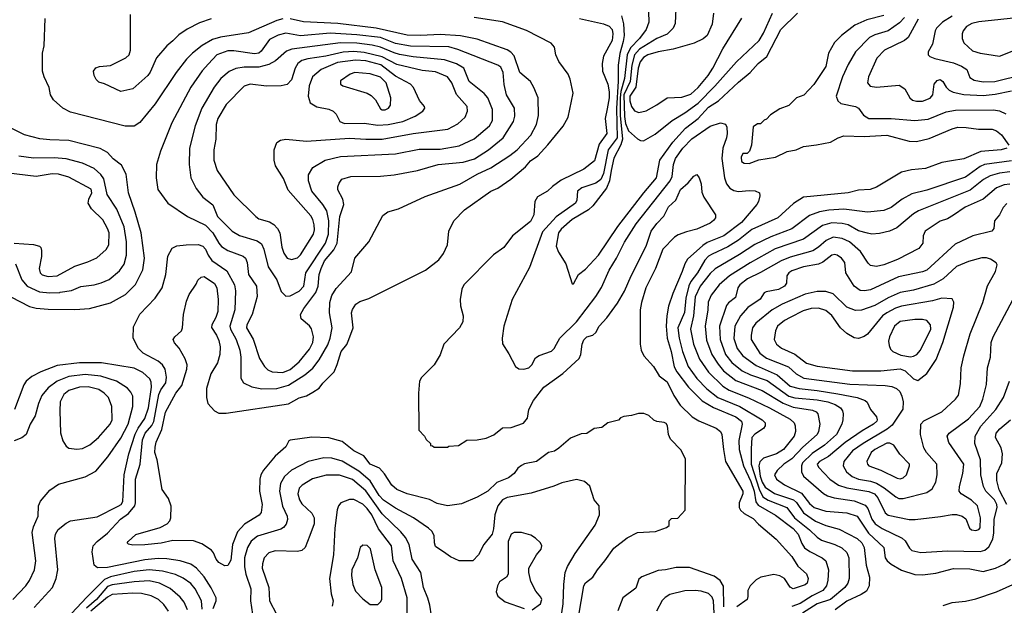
# Model space of a CAD drawing. Extents: x 997026 to 1115308, y 536381 to 619039.
# Tile 460 of 484: x 1086993 to 1093627, y 576405 to 580351. Entities that reach past the tile are written whole.
import ezdxf

# ---------------------------------------------------------------- set-up
doc = ezdxf.new("R2010")
doc.units = 0

msp = doc.modelspace()

# ---------------------------------------------------------------- linework, layer by layer
at = {"layer": '0CON20XD'}
for points in [[(1091414.1, 580425.9), (1091409.7, 580325), (1091396.8, 580295), (1091356.4, 580253.6), (1091285, 580224.8), (1091167.9, 580152.1), (1091135.1, 580115), (1091117.6, 580045), (1091106, 579935), (1091064.1, 579845), (1091067.7, 579697.7), (1091075, 579652.1), (1091095, 579603.2), (1091155, 579548.6), (1091175, 579537.5), (1091195, 579535.7), (1091275, 579579.5), (1091388.1, 579671.9), (1091475, 579724.2), (1091565, 579789.4), (1091677.2, 579902.8), (1091823.7, 580066.3), (1091975, 580211.1), (1092005, 580260.6), (1092065.3, 580395)], [(1088765, 580355.7), (1088725.2, 580344.8), (1088535, 580262.2), (1088345, 580233.8), (1088292.3, 580217.7), (1088222.7, 580177.3), (1088156.4, 580125), (1088117.3, 580085), (1088047.3, 579995), (1087905.6, 579785), (1087802.1, 579657.9), (1087765, 579633.3), (1087703.6, 579633.6), (1087335, 579728.1), (1087284.5, 579754.5), (1087220.3, 579810.3), (1087200, 579845), (1087190.8, 579895), (1087157, 579967), (1087147.1, 580005), (1087147.1, 580125), (1087158.6, 580175), (1087165, 580360)], [(1088295.6, 576384.4), (1088317.1, 576435), (1088316.2, 576455), (1088283.4, 576523.4), (1088235, 576596.4), (1088185.2, 576655.2), (1088145, 576681.2), (1088075.2, 576705.2), (1087985, 576717.8), (1087925, 576720.2), (1087835, 576712.1), (1087585, 576659.3), (1087516.7, 576656.7), (1087494.5, 576674.5), (1087480.5, 576765), (1087487.1, 576805), (1087514.7, 576835.3), (1087585, 576892.1), (1087672.8, 576985), (1087726.7, 577023.3), (1087768.2, 577075), (1087773.6, 577096.4), (1087774.2, 577255), (1087805.2, 577355), (1087820.6, 577519.4), (1087837.2, 577565), (1087882.4, 577617.6), (1087896.4, 577643.6), (1087929.6, 577825), (1087943.2, 577856.8), (1087976.9, 577905), (1087982.2, 577942.2), (1087973.7, 577995), (1087955, 578026.2), (1087925, 578049.6), (1087824.4, 578105), (1087792.5, 578135), (1087757.1, 578205), (1087759.7, 578280.3), (1087803.1, 578366.9), (1087905.6, 578475), (1087952.5, 578545), (1087978.5, 578635), (1087991.4, 578758.6), (1088019.5, 578810.5), (1088052.4, 578827.6), (1088115, 578833.8), (1088195, 578836.2), (1088226.7, 578825), (1088245, 578804.4), (1088262.4, 578765), (1088288.2, 578728.2), (1088387.8, 578657.8), (1088441.2, 578565), (1088447.2, 578525), (1088443.3, 578396.7), (1088409.7, 578285), (1088413.3, 578265), (1088451.1, 578195), (1088476.9, 578125), (1088484, 578076), (1088483.3, 577935), (1088501.4, 577905), (1088556.3, 577876.3), (1088625, 577863.3), (1088725, 577865.6), (1088805, 577887.3), (1088915, 577957.9), (1088967.3, 578002.7), (1089011.8, 578058.2), (1089069.3, 578160.7), (1089084.8, 578205), (1089097.8, 578275), (1089079.2, 578375), (1089082.1, 578445), (1089096.7, 578493.3), (1089125, 578538.6), (1089228.6, 578651.4), (1089250.8, 578745), (1089345.5, 578854.5), (1089438.8, 579031.2), (1089473.2, 579056.8), (1089545, 579075.8), (1089725, 579160), (1089957.8, 579242.2), (1090075, 579310.6), (1090167.1, 579352.9), (1090296.2, 579435), (1090345.4, 579475), (1090437.2, 579572.8), (1090474.6, 579645), (1090488.5, 579705), (1090485.6, 579825), (1090456.7, 579895), (1090434.3, 579935), (1090362.7, 579995), (1090325, 580107.5), (1090303.2, 580133.2), (1090277.2, 580147.2), (1090075, 580220), (1089962.8, 580242.8), (1089825, 580252), (1089696, 580244), (1089602.6, 580247.4), (1089395.2, 580294.8), (1089136.1, 580326.1), (1088905, 580337), (1088815, 580356.5)], [(1088283.2, 580356.8), (1088205, 580328.8), (1088121.9, 580288.1), (1088065, 580248), (1088025, 580208), (1087984.5, 580175.5), (1087915.5, 580094.5), (1087872.4, 579997.6), (1087855.5, 579974.5), (1087755, 579885.8), (1087675, 579866), (1087565, 579918.8), (1087525, 579930), (1087507.7, 579947.7), (1087493.8, 579975), (1087490, 580005), (1087505, 580026.7), (1087530, 580035), (1087605, 580041.2), (1087707, 580093), (1087731.2, 580115), (1087740, 580145), (1087740, 580385)], [(1090757.5, 576325), (1090794, 576536), (1090805, 576555.8), (1090855.6, 576594.4), (1090886, 576645), (1090934.4, 576705.6), (1090995, 576789.2), (1091085, 576860), (1091155, 576896), (1091277.7, 576902.3), (1091351.7, 576928.3), (1091368.3, 576941.7), (1091370, 576975), (1091385, 576990), (1091428.3, 576991.7), (1091477.5, 577045), (1091479.3, 577389.3), (1091450.5, 577450.5), (1091378.8, 577525), (1091363.3, 577555), (1091357.5, 577615), (1091349.3, 577629.3), (1091335, 577637.5), (1091285, 577642.5), (1091265, 577653.3), (1091232.5, 577685), (1091197.7, 577697.7), (1091162.3, 577697.7), (1091115, 577683.3), (1091063, 577677), (1091041.7, 577668.3), (1091027, 577653), (1090956.4, 577633.6), (1090915.9, 577604.1), (1090863, 577597), (1090815, 577562.5), (1090775, 577560), (1090705, 577531.2), (1090625, 577463.3), (1090595.9, 577444.1), (1090556.4, 577433.6), (1090475, 577373.3), (1090395, 577358.8), (1090373, 577347), (1090350.3, 577329.7), (1090325, 577293.8), (1090286, 577264), (1090206.9, 577233.1), (1090146.2, 577175), (1090075, 577132.9), (1089970.5, 577089.5), (1089874.4, 577074.4), (1089805, 577091.2), (1089755, 577118), (1089603.3, 577155), (1089535, 577185.7), (1089499.2, 577215), (1089451.7, 577291.7), (1089418.1, 577328.1), (1089355, 577356.7), (1089311.1, 577411.1), (1089245, 577446.9), (1089165, 577507.8), (1089075, 577533.1), (1088961.2, 577538.8), (1088815, 577517.5), (1088807, 577513), (1088785, 577473.3), (1088715, 577410), (1088634.5, 577315.5), (1088617.1, 577285), (1088610, 577255), (1088608.1, 577175), (1088625.8, 577084.2), (1088618.8, 577031.2), (1088606.8, 577013.2), (1088508, 576952), (1088460, 576900), (1088427.7, 576815), (1088415, 576708.8), (1088395, 576674), (1088375, 576672), (1088335, 576694), (1088317.5, 576715), (1088299.1, 576759.1), (1088285.6, 576775.6), (1088219.7, 576819.7), (1088165, 576839.2), (1088025, 576842.5), (1087945, 576824.4), (1087835, 576811.9), (1087755, 576810.8), (1087725, 576817.5), (1087717.5, 576825), (1087723.3, 576835), (1087775, 576881.2), (1087940.3, 576929.7), (1087986.7, 576955), (1088004, 576975), (1088010.8, 576995), (1088012.7, 577072.7), (1087995.7, 577125.7), (1087952.9, 577185), (1087920, 577385), (1087904.3, 577435), (1087905, 577470), (1087912.5, 577505), (1087950.4, 577589.6), (1087975, 577706.7), (1088045.7, 577835), (1088084.5, 577885.5), (1088120, 577995), (1088122, 578025), (1088108, 578065), (1088068.1, 578138.1), (1088035, 578173.3), (1088028, 578195), (1088038.8, 578215), (1088084, 578255), (1088090.8, 578275), (1088095.7, 578365), (1088117.8, 578455), (1088135, 578498.8), (1088181.2, 578568.8), (1088193.3, 578595), (1088215, 578616.7), (1088235, 578621.2), (1088305, 578572.9), (1088321.1, 578545), (1088330.4, 578465), (1088328.8, 578385), (1088315.5, 578345), (1088287.5, 578295), (1088285.8, 578275.8), (1088319.5, 578225), (1088335, 578188.8), (1088343.6, 578146.4), (1088341.8, 578095), (1088325, 578038.8), (1088280.8, 577965), (1088252.5, 577865), (1088252.5, 577805), (1088260, 577765), (1088304.4, 577714.4), (1088335, 577700), (1088385, 577700), (1088805, 577762.9), (1088875, 577802.9), (1088925, 577817.1), (1088968.7, 577841.3), (1089010.9, 577869.1), (1089035, 577901.2), (1089110.9, 577979.1), (1089132.4, 578027.6), (1089157.8, 578115), (1089196.6, 578163.4), (1089211.4, 578195), (1089240, 578275), (1089228.5, 578375), (1089235, 578398.8), (1089258, 578435), (1089285, 578452), (1089345, 578472), (1089727, 578663), (1089817.9, 578732.1), (1089848, 578775), (1089876, 578835), (1089884, 578925), (1089918, 578995), (1089990.7, 579069.3), (1090166.7, 579195), (1090213.7, 579216.3), (1090302.5, 579277.5), (1090399.8, 579360.2), (1090435, 579400.6), (1090485, 579432.5), (1090552, 579508), (1090655.6, 579634.4), (1090688, 579695), (1090721.2, 579855), (1090701.2, 579951.2), (1090688, 579985), (1090625, 580070), (1090605.8, 580115), (1090596, 580165), (1090573, 580193), (1090408.7, 580278.7), (1090245, 580336), (1090055, 580366.5)], [(1090765, 580358), (1090925.9, 580324.1), (1090965, 580308.1), (1090985, 580286), (1090990, 580255), (1090985, 580210), (1090927.5, 580105), (1090917.1, 580055), (1090919.2, 580005), (1090955, 579916.7), (1090964.6, 579864.6), (1090965.3, 579825), (1090950.3, 579750.3), (1090936.9, 579685), (1090950, 579585), (1090896.9, 579513.1), (1090865, 579400), (1090795, 579344.3), (1090641.2, 579268.8), (1090582.1, 579227.9), (1090548.8, 579195), (1090482.3, 579157.7), (1090463.3, 579125), (1090456.7, 579035), (1090435, 578990.8), (1090313.8, 578895), (1090256, 578815), (1090185, 578766.2), (1089986.2, 578565), (1089971.2, 578535), (1089960, 578465), (1089962.3, 578422.3), (1089980, 578355), (1089978, 578315), (1089956.7, 578275), (1089850, 578165), (1089825, 578092.5), (1089785.8, 578024.2), (1089700.5, 577939.5), (1089686.7, 577915), (1089680, 577835), (1089682.5, 577585), (1089720, 577545), (1089731.7, 577521.7), (1089760, 577495), (1089761.7, 577481.7), (1089775, 577480), (1089785, 577470), (1089875, 577470), (1089885, 577477.5), (1089949.3, 577480.7), (1090005, 577517.5), (1090075, 577520), (1090135, 577531.2), (1090187.5, 577552.5), (1090245, 577600), (1090305, 577603.8), (1090387.5, 577632.5), (1090413.9, 577666.1), (1090424, 577725), (1090454.3, 577785.7), (1090524, 577875), (1090653, 577967), (1090763.1, 578066.9), (1090774.2, 578095), (1090782.5, 578165), (1090793.6, 578193.6), (1090815, 578214), (1090853.9, 578226.1), (1090875, 578242.5), (1090896.7, 578285), (1090947.9, 578342.1), (1091019.7, 578440.3), (1091068.3, 578521.7), (1091112, 578625), (1091214.2, 578825), (1091246.9, 578925), (1091285, 578978), (1091331.9, 579028.1), (1091365, 579089.2), (1091414.3, 579135), (1091445, 579206.9), (1091497.2, 579252.8), (1091535, 579296.7), (1091555, 579307.5), (1091571.2, 579285), (1091584.3, 579245), (1091589.7, 579189.7), (1091602, 579155), (1091681.2, 579035), (1091681.2, 579015), (1091668.3, 578998.3), (1091645, 578979.4), (1091555, 578940), (1091485, 578922.5), (1091429.7, 578900.3), (1091405.5, 578884.5), (1091325.9, 578804.1), (1091275.8, 578675), (1091212, 578545), (1091182, 578445), (1091172.5, 578395), (1091172.5, 578165), (1091180, 578125), (1091198, 578085), (1091264.2, 578015), (1091301.1, 577951.1), (1091355, 577910), (1091399.6, 577819.6), (1091442.8, 577752.8), (1091524.5, 577674.5), (1091568.7, 577648.7), (1091685, 577598), (1091715, 577576.2), (1091724.3, 577555), (1091734.5, 577455.5)], [(1091047.8, 580377.8), (1091062, 580322), (1091064.8, 580245), (1091059.8, 580205), (1091036.2, 580123.8), (1091025.8, 580044.2), (1091026.1, 579936.1), (1091013.1, 579753.1), (1091018.2, 579555), (1090957.8, 579475), (1090926.1, 579315), (1090908.7, 579275), (1090875, 579248.4), (1090781.3, 579218.7), (1090751.8, 579195), (1090746.1, 579135), (1090736.7, 579115), (1090606.7, 579023.3), (1090515, 578921.8), (1090428, 578682), (1090312, 578465), (1090255.7, 578285), (1090243.9, 578203.9), (1090246.1, 578166.1), (1090289.7, 578099.7), (1090334, 578015), (1090355, 577997.5), (1090390, 577995), (1090423.3, 578005), (1090443.8, 578025), (1090468.3, 578071.7), (1090492.9, 578087.1), (1090575, 578117.8), (1090594.7, 578135.3), (1090609.6, 578165), (1090632.3, 578205), (1090744.2, 578315.8), (1090875, 578485.6), (1090912.9, 578547.1), (1090965, 578663.1), (1091014.1, 578745), (1091067.5, 578852.5), (1091146.3, 578975), (1091375.2, 579265), (1091389.6, 579295), (1091398.5, 579375), (1091411.9, 579415), (1091460.3, 579485), (1091520.8, 579549.2), (1091645, 579634.1), (1091715, 579656.5), (1091747.4, 579647.4), (1091757.6, 579627.6), (1091759.2, 579585), (1091754.6, 579555), (1091730, 579485), (1091724.7, 579415), (1091742.4, 579285), (1091755, 579245.8), (1091776.9, 579215), (1091805, 579199.6), (1091836.2, 579193.8), (1091908.9, 579201.1), (1091947.4, 579197.4), (1091976.7, 579185), (1091980, 579165), (1091971.4, 579125), (1091958.9, 579105), (1091856.5, 578985), (1091737.7, 578895), (1091625, 578848.7), (1091595, 578829.2), (1091493.2, 578736.8), (1091473.8, 578705), (1091456.8, 578655), (1091392.9, 578505), (1091365, 578420), (1091352.3, 578355), (1091349.7, 578285), (1091355.8, 578205), (1091382.1, 578115), (1091402.9, 578012.9), (1091420.8, 577979.2), (1091499.5, 577875), (1091592, 577782), (1091667.7, 577737.7), (1091817.7, 577675), (1091855.3, 577645), (1091860.5, 577625), (1091838.7, 577515), (1091841, 577455), (1091868.7, 577345), (1091919.8, 577240.2), (1091942.4, 577175), (1091953.1, 577103.1), (1091968.8, 577078.8), (1092085, 577012), (1092205, 576923.4), (1092238.4, 576885), (1092262, 576822), (1092281.3, 576791.3), (1092316.8, 576766.8), (1092400, 576725), (1092423.6, 576705), (1092443.5, 576645), (1092439, 576575), (1092428, 576535), (1092404.4, 576505.6), (1092331.4, 576468.6), (1092251.8, 576418.2), (1092195, 576397.9)], [(1091230, 580405), (1091232.1, 580335), (1091213.9, 580285), (1091169.2, 580225), (1091108.1, 580161.9), (1091086.3, 580115), (1091068.7, 579955), (1091043.8, 579866.2), (1091038.6, 579825), (1091039.7, 579705), (1091054.4, 579545.6), (1091042.5, 579507.5), (1090995, 579417.3), (1090977.9, 579335), (1090965.9, 579264.1), (1090947.6, 579215), (1090853.6, 579096.4), (1090825, 579070), (1090715, 579004.7), (1090641.1, 578938.9), (1090623.3, 578915), (1090606.5, 578825), (1090623.1, 578785), (1090671.9, 578705), (1090715, 578570), (1090725, 578570), (1090758.8, 578635), (1090805, 578670.8), (1090893.3, 578765), (1091023.4, 578956.6), (1091198.8, 579185), (1091283.3, 579285), (1091307.1, 579405), (1091393.6, 579526.4), (1091479.8, 579620.2), (1091564.8, 579685.2), (1091635, 579760.8), (1091700.4, 579805), (1091835, 579930.9), (1091915, 579996.2), (1091968.9, 580055), (1092027.5, 580102.5), (1092120.5, 580285), (1092234.3, 580395)], [(1091667.1, 580395), (1091658.3, 580321.7), (1091624, 580245), (1091598.7, 580221.3), (1091536.3, 580193.7), (1091395, 580151.6), (1091295, 580135.2), (1091224.4, 580115), (1091195, 580097.1), (1091173.1, 580066.9), (1091159.6, 580025), (1091143.4, 579896.6), (1091104, 579835), (1091103.5, 579805), (1091114.6, 579765), (1091136, 579736), (1091165.4, 579724.6), (1091213.1, 579736.9), (1091285, 579778.1), (1091355.4, 579824.6), (1091455, 579829.7), (1091515, 579849.3), (1091565.3, 579895), (1091630.9, 579975), (1091664, 580025), (1091730, 580155), (1091859.1, 580360.9)], [(1092815, 580378.2), (1092700, 580350), (1092620, 580315), (1092529.2, 580245), (1092482.2, 580197.8), (1092443.5, 580125), (1092424.5, 580035), (1092342.9, 579915), (1092276.6, 579843.4), (1092227.5, 579825), (1092175, 579773.3), (1092115, 579750), (1092050.7, 579709.3), (1092025, 579680), (1092010, 579675), (1091985, 579650), (1091965, 579650), (1091935, 579630), (1091923.6, 579506.4), (1091910, 579465), (1091895, 579450), (1091865, 579450), (1091853.3, 579425), (1091856.4, 579396.4), (1091874.2, 579384.2), (1091907.7, 579382.3), (1091973.9, 579406.1), (1092085, 579424), (1092165, 579462), (1092225, 579474.2), (1092275, 579496), (1092361.9, 579508.1), (1092455, 579525.6), (1092508, 579555), (1092545, 579567.5), (1092682.8, 579562.8), (1092835, 579572.1), (1092985, 579533.5), (1093035, 579530.5), (1093120.2, 579549.8), (1093275, 579616.4), (1093313.1, 579626.9), (1093370, 579625), (1093452.4, 579612.4), (1093545, 579612.9), (1093575, 579601.9), (1093608.6, 579575), (1093656.7, 579505)], [(1092955, 580364.7), (1092920.5, 580329.5), (1092845, 580275.7), (1092755, 580248.6), (1092719.5, 580230.5), (1092625, 580134.5), (1092575, 580050), (1092536.1, 579965), (1092494.5, 579835), (1092504.6, 579804.6), (1092525.5, 579785.5), (1092625, 579765.4), (1092645, 579754.4), (1092677.8, 579707.8), (1092715, 579684.1), (1092865.3, 579684.7), (1093025, 579672.8), (1093115, 579680.6), (1093235, 579729.4), (1093297.6, 579742.4), (1093555, 579744.2), (1093595, 579737.6), (1093636.9, 579716.9)], [(1093046.8, 580355), (1092979.8, 580230.2), (1092955, 580211.1), (1092820, 580145), (1092767.4, 580092.6), (1092711.4, 579965), (1092706.2, 579925), (1092723.2, 579903.2), (1092765, 579895.7), (1092918.9, 579908.9), (1092955.9, 579885.9), (1092990.9, 579825), (1093009.5, 579809.5), (1093035, 579802.1), (1093075, 579802.1), (1093126.9, 579823.1), (1093146.5, 579845), (1093153.9, 579916.1), (1093175, 579941.1), (1093195, 579947.9), (1093212.7, 579935), (1093235.3, 579895.2), (1093255.6, 579875), (1093282.9, 579862.9), (1093355, 579847.1), (1093485, 579839.8), (1093565, 579848.7), (1093675, 579872.1)], [(1093275, 580374.2), (1093210.9, 580335), (1093170.9, 580295), (1093160.8, 580275), (1093142.3, 580185), (1093113.5, 580135), (1093113.1, 580115), (1093125, 580103.6), (1093159.3, 580089.3), (1093285, 580060.6), (1093338.8, 580038.8), (1093374.5, 580014.5), (1093395, 579962), (1093425, 579944.5), (1093485, 579933.2), (1093562.5, 579935), (1093755, 579981.9)], [(1093751.9, 580368.1), (1093455, 580337.3), (1093409.2, 580325), (1093373.1, 580305), (1093349.4, 580275), (1093343.3, 580255), (1093343.6, 580223.6), (1093354.4, 580195), (1093411.9, 580141.9), (1093465, 580125.4), (1093509.5, 580119.5), (1093595, 580106.2), (1093825, 580196.2)], [(1088765, 577974.1), (1088815.9, 577994.1), (1088875, 578045.4), (1088945, 578131.5), (1088969.1, 578175), (1088973.2, 578215), (1088958.6, 578268.6), (1088945, 578287.5), (1088890, 578335), (1088885.6, 578365), (1088906.5, 578405), (1088987.3, 578512.7), (1089004.8, 578555), (1089009.6, 578635), (1089023.7, 578675), (1089047, 578725), (1089110.2, 578799.8), (1089132, 578845), (1089151, 579025), (1089177.3, 579105), (1089170.9, 579140.9), (1089136.9, 579205), (1089135.8, 579225), (1089145, 579250), (1089164.5, 579275.5), (1089225, 579294.5), (1089425, 579296.2), (1089515.4, 579304.6), (1089673.3, 579335), (1089813.3, 579375), (1089980.1, 579389.9), (1090056.2, 579413.8), (1090151.5, 579475), (1090251.5, 579555), (1090321.1, 579665), (1090329.3, 579700.7), (1090326.7, 579755), (1090272.7, 579845), (1090257.1, 579915), (1090251.5, 579995), (1090235, 580031.9), (1090215, 580045.3), (1089945, 580150.7), (1089885, 580167), (1089625, 580173.1), (1089525, 580190.3), (1089425, 580229.9), (1089265, 580249.7), (1089085, 580259.7), (1088885, 580242.4), (1088785, 580260.3), (1088735, 580245.7), (1088675, 580216.5), (1088621, 580139), (1088605, 580124.7), (1088575, 580121.2), (1088435, 580141.9), (1088395, 580140.6), (1088320.6, 580115), (1088265, 580054.5), (1088222.6, 580007.4), (1088145, 579897.1), (1088017.5, 579655), (1087941.9, 579465), (1087913.7, 579376.3), (1087911.5, 579285), (1087924.1, 579205.9), (1087990, 579115), (1088124.6, 579024.6), (1088245, 578966), (1088294.7, 578915), (1088334.4, 578844.4), (1088353, 578823), (1088395, 578796.7), (1088498.1, 578758.1), (1088513.9, 578743.9), (1088525.4, 578715.4), (1088534.6, 578635), (1088588.9, 578555), (1088593.6, 578486.4), (1088559.6, 578365), (1088523.9, 578295), (1088522, 578275), (1088565, 578198.6), (1088608.9, 578068.9), (1088643.1, 578015), (1088665, 577992.2), (1088695, 577977.3), (1088765, 577974.1)], [(1088785, 578488.9), (1088815, 578490.3), (1088875, 578521.2), (1088907.1, 578555), (1088920, 578645), (1089053.9, 578845), (1089073, 578905), (1089074.8, 578995), (1089061.9, 579061.9), (1089035.6, 579105.6), (1088961.1, 579195), (1088938.7, 579265), (1088939.2, 579305), (1088968.9, 579355), (1089052, 579405), (1089155, 579428.2), (1089525, 579448), (1089685, 579479.1), (1089825, 579479.2), (1089955, 579501.8), (1090055, 579547.5), (1090157.9, 579635), (1090178.5, 579671.5), (1090178.8, 579745), (1090147.1, 579825), (1090122.9, 579852.9), (1090021.1, 579935), (1089985.5, 580025), (1089935, 580054.2), (1089855, 580080.5), (1089645, 580099.8), (1089553, 580117), (1089515, 580126.6), (1089425, 580165.5), (1089368.6, 580178.6), (1089265, 580192.6), (1089155, 580195.2), (1088827.2, 580152.8), (1088791.6, 580138.4), (1088715.7, 580074.3), (1088671, 580049), (1088605, 580031), (1088505, 580030), (1088448.8, 580021.2), (1088405, 580002.3), (1088348.8, 579955), (1088303.4, 579896.6), (1088219.3, 579755), (1088175.3, 579634.7), (1088137.7, 579485), (1088135.4, 579375), (1088146.7, 579285), (1088182.4, 579212.4), (1088226.7, 579155), (1088295, 579102.9), (1088326.2, 579025), (1088425.5, 578925), (1088475, 578896.9), (1088591.9, 578861.9), (1088621.7, 578841.7), (1088638.9, 578805), (1088666.8, 578685), (1088725, 578598.2), (1088755, 578518.5), (1088785, 578488.9)], [(1088825, 578734.4), (1088865, 578746.9), (1088885, 578765.7), (1088971.5, 578905), (1088979.3, 578935), (1088977.7, 578967.7), (1088968.9, 579005), (1088955, 579030), (1088801.4, 579201.4), (1088770.3, 579280.3), (1088717, 579367), (1088707.1, 579405), (1088707.1, 579475), (1088725, 579523.3), (1088751.2, 579538.8), (1088785, 579545.8), (1088925, 579531.5), (1089215, 579552.9), (1089325, 579545.2), (1089435, 579547), (1089644.8, 579585.2), (1089877.3, 579612.7), (1089945, 579650), (1089994.4, 579695), (1090010, 579735), (1090008.2, 579765), (1089935.8, 579845.8), (1089905, 579926.5), (1089874.5, 579965), (1089795, 579998.9), (1089705, 580008.4), (1089535, 580049.5), (1089435, 580099.6), (1089315, 580130.7), (1089245, 580137.4), (1089173.1, 580133.1), (1089055, 580104.8), (1088933.3, 580086.7), (1088895, 580076.8), (1088866.9, 580055), (1088849.3, 580025), (1088825.3, 579944.7), (1088795, 579913.6), (1088755, 579904.6), (1088655, 579903.8), (1088545, 579915.5), (1088505, 579902.5), (1088385, 579780), (1088327.3, 579685), (1088316.4, 579645), (1088313.5, 579545), (1088301.5, 579475), (1088301.1, 579405), (1088324.4, 579335), (1088435, 579170), (1088585, 579023.8), (1088605, 579008.8), (1088675, 578988.6), (1088705, 578970), (1088730, 578945), (1088745.6, 578915), (1088758.8, 578818.8), (1088772.3, 578777.7), (1088795, 578744.3), (1088825, 578734.4)], [(1089405, 579641.1), (1089475, 579643.9), (1089574.2, 579665), (1089658.2, 579701.8), (1089708.6, 579735), (1089722.5, 579755), (1089720.8, 579765), (1089685.8, 579805.8), (1089646.2, 579895), (1089625, 579916.9), (1089525, 579971.1), (1089426.3, 580046.3), (1089325, 580072.9), (1089255, 580078.9), (1089135, 580062.5), (1089023.8, 580016.2), (1088966.2, 579965), (1088943.7, 579905), (1088937.1, 579835), (1088951.1, 579791.1), (1088994.7, 579764.7), (1089075, 579748.2), (1089105.3, 579735.3), (1089124.7, 579714.7), (1089150.5, 579665), (1089181.1, 579651.1), (1089315, 579654.5), (1089405, 579641.1)], [(1089455, 579742.7), (1089476.9, 579755), (1089491.9, 579775), (1089492.9, 579825), (1089461.2, 579925), (1089425, 579962.8), (1089355, 579985.9), (1089250, 579995), (1089220, 579985), (1089155, 579940), (1089155, 579917.5), (1089170, 579905), (1089335, 579855.5), (1089360.9, 579840.9), (1089390.3, 579810.3), (1089425, 579750.9), (1089435, 579743.2), (1089455, 579742.7)], [(1086932.7, 578482.7), (1087058, 578418), (1087105, 578407.1), (1087185, 578399.6), (1087365, 578399.1), (1087462.5, 578405), (1087605, 578442.9), (1087705, 578498.5), (1087773.6, 578566.4), (1087823.2, 578665), (1087833.3, 578745), (1087810.6, 578915), (1087771.5, 579055), (1087725.4, 579185), (1087711.2, 579311.2), (1087679.8, 579369.8), (1087623, 579413), (1087585, 579455.7), (1087535, 579482.5), (1087325, 579537.5), (1087195, 579540.8), (1087128.8, 579548.8), (1087024.6, 579574.6), (1086855, 579658.6)], [(1087195, 578509.4), (1087263.8, 578513.8), (1087265, 578513.9), (1087342.7, 578527.3), (1087405, 578553.2), (1087495, 578563.9), (1087542.9, 578577.1), (1087595, 578599.5), (1087665, 578657.8), (1087696.6, 578703.4), (1087713.1, 578765), (1087713.5, 578855), (1087695.8, 578955), (1087647.1, 579075), (1087582.9, 579172.9), (1087559.1, 579279.1), (1087538.8, 579308.8), (1087495, 579347.3), (1087415, 579383.4), (1087305, 579413.5), (1087225, 579419.8), (1087086.8, 579416.8), (1086987.8, 579432.2)], [(1093643.3, 579485), (1093605, 579474.7), (1093467.8, 579462.3), (1093355, 579413.5), (1093270.4, 579399.6), (1093205, 579389.5), (1093095, 579347.5), (1093001.1, 579338.9), (1092935, 579323.1), (1092766.4, 579223.6), (1092723, 579207), (1092645, 579201.5), (1092575.9, 579184.1), (1092274.6, 579155.4), (1092207.4, 579112.6), (1092101.9, 579015), (1091925, 578937.5), (1091835, 578866.2), (1091765, 578820.7), (1091658.5, 578771.5), (1091633.4, 578756.6), (1091609.3, 578730.7), (1091560.9, 578645), (1091515, 578585.9), (1091501.3, 578558.7), (1091482.3, 578475), (1091472.9, 578377.1), (1091428.1, 578275), (1091435.6, 578205), (1091459.6, 578115), (1091497.8, 578015), (1091555, 577934.1), (1091622.9, 577862.9), (1091696.9, 577805), (1091845, 577743.9), (1091996.5, 577655), (1092016.4, 577635), (1092015.5, 577615), (1092003.9, 577596.1), (1091945, 577558.1), (1091926.7, 577535), (1091920.4, 577460.4), (1091921.1, 577355), (1091975, 577186.7), (1092000.9, 577135), (1092035, 577112.5), (1092162.1, 577065), (1092213.3, 576995), (1092313.8, 576913.8), (1092365, 576863.1), (1092395, 576844.6), (1092485, 576814.7), (1092531.5, 576791.5), (1092565, 576760), (1092580, 576725), (1092580.9, 576585), (1092572.3, 576555), (1092551.5, 576525), (1092455, 576444.3), (1092365.7, 576414.3), (1092268, 576352)], [(1093675, 579399.1), (1093494.5, 579375.5), (1093465, 579362.4), (1093365, 579289.7), (1093105, 579202.2), (1093005, 579177.6), (1092939, 579141), (1092863.9, 579086.1), (1092815.3, 579064.8), (1092705, 579054.7), (1092545, 579073.3), (1092445, 579067.6), (1092382.7, 579057.3), (1092315, 579031.2), (1092195, 578941.2), (1092055, 578887.1), (1091945, 578836.8), (1091842.1, 578767.9), (1091678.8, 578671.2), (1091645, 578641.3), (1091576.8, 578555), (1091545, 578482.9), (1091533.1, 578355), (1091512.9, 578265), (1091533.8, 578165), (1091574.2, 578064.2), (1091632.9, 577975), (1091731.6, 577881.6), (1091774, 577854), (1091903, 577803), (1092044.5, 577735), (1092185, 577658.4), (1092210.4, 577635), (1092217.3, 577615), (1092219.3, 577575), (1092211.3, 577545), (1092138.2, 577455), (1092091.5, 577425), (1092005, 577396.6), (1091978.8, 577371.2), (1091973.4, 577345), (1091982.4, 577275), (1091995, 577234.2), (1092015, 577201.6), (1092077.6, 577157.6), (1092206.3, 577116.3), (1092227, 577097), (1092275, 577028.4), (1092355, 576972.3), (1092425, 576943), (1092515, 576917.2), (1092636.7, 576855), (1092666.2, 576825), (1092682, 576795), (1092696.1, 576676.1), (1092719.2, 576595), (1092716.9, 576535), (1092699, 576501), (1092663, 576477), (1092565, 576433.7), (1092486.6, 576373.4)], [(1087185, 578619.6), (1087245, 578624.6), (1087365, 578689.6), (1087451.2, 578718.8), (1087512.6, 578747.4), (1087575, 578802.9), (1087593.5, 578835), (1087596.1, 578913.9), (1087584.6, 578945), (1087553.2, 579003.2), (1087476.4, 579076.4), (1087454.5, 579115), (1087457.8, 579142.2), (1087479.1, 579185), (1087475, 579210), (1087325, 579289.6), (1087255, 579310.3), (1087212.4, 579312.4), (1087105, 579293.8), (1086785, 579333.5)], [(1093665, 579326.6), (1093595, 579317.3), (1093532.1, 579297.9), (1093487.9, 579275), (1093396.8, 579203.2), (1093047.9, 579062.1), (1093015, 579043.8), (1092902.4, 578947.6), (1092853.6, 578926.4), (1092785, 578911.1), (1092735, 578906.8), (1092705, 578911.8), (1092645, 578928.9), (1092575, 578967.6), (1092535, 578978.3), (1092465, 578982.7), (1092401.9, 578965), (1092275, 578872.9), (1092083.9, 578806.1), (1091915, 578711.7), (1091776.1, 578623.9), (1091705, 578564.6), (1091651.2, 578495), (1091632.6, 578447.4), (1091630, 578395), (1091610.5, 578285), (1091620.8, 578190.8), (1091656.7, 578095), (1091698.7, 578028.7), (1091735.7, 577985.7), (1091819.2, 577919.2), (1091995, 577851.9), (1092136.5, 577766.5), (1092205, 577740.2), (1092335, 577719.7), (1092358.8, 577708.8), (1092370.8, 577695), (1092384.4, 577625), (1092376.2, 577575), (1092367.1, 577555), (1092269.4, 577470.6), (1092195, 577392.7), (1092142.5, 577355), (1092097.7, 577312.3), (1092078.9, 577285), (1092092.2, 577255), (1092146.7, 577216.7), (1092261.3, 577161.3), (1092315, 577090.8), (1092346.4, 577065), (1092425, 577038.8), (1092565, 577028.3), (1092636.2, 577006.1), (1092711.1, 576891.1), (1092815.5, 576795), (1092823.5, 576725), (1092836.7, 576705), (1092865, 576681.8), (1092935, 576641.2), (1093025, 576613.5), (1093075, 576610.5), (1093165, 576621.5), (1093285, 576651.8), (1093395, 576649.7), (1093485, 576633.8), (1093568, 576655), (1093625, 576682.5), (1093669.4, 576715)], [(1093665, 579243.8), (1093625, 579238.6), (1093575, 579218.6), (1093485, 579141.6), (1093363, 579087), (1093285.7, 579034.3), (1093245, 579009.1), (1093195, 578993.1), (1093094.4, 578925), (1093081.1, 578895), (1093078.9, 578845), (1093050.7, 578809.3), (1092908, 578735), (1092815, 578698.2), (1092765, 578687.2), (1092725.7, 578695.7), (1092709.8, 578709.8), (1092659, 578789), (1092583.2, 578853.2), (1092535, 578876.2), (1092475, 578885.2), (1092425.8, 578864.2), (1092375, 578817.6), (1092336.5, 578793.5), (1092185, 578750.4), (1092123.5, 578726.5), (1091985, 578647.3), (1091896, 578604), (1091844, 578565), (1091831.3, 578545), (1091815, 578479.2), (1091767.6, 578442.4), (1091755.3, 578424.7), (1091708.3, 578285), (1091711.9, 578195), (1091749.3, 578095), (1091790.6, 578040.6), (1091861.8, 577985), (1091917.1, 577957.1), (1092030.2, 577920.2), (1092174.9, 577814.9), (1092215, 577802.7), (1092365, 577789.7), (1092438.6, 577775), (1092488.2, 577758.1), (1092522.5, 577735), (1092536.7, 577715), (1092540.4, 577695), (1092540, 577655), (1092532.2, 577625), (1092495.9, 577555), (1092415.1, 577484.9), (1092332.3, 577427.7), (1092266.2, 577365), (1092259.5, 577345), (1092261.2, 577305), (1092273.1, 577275), (1092409, 577159), (1092435, 577143.1), (1092479.7, 577129.7), (1092615, 577107.8), (1092688.8, 577078.8), (1092707.6, 577057.6), (1092734.3, 576985), (1092757.6, 576955), (1092805, 576922.7), (1092938.3, 576858.3), (1092959.2, 576839.2), (1092988.9, 576788.9), (1093005, 576774), (1093065, 576760.9), (1093245, 576771.2), (1093465, 576767.2), (1093495, 576777.3), (1093522.1, 576797.9), (1093549.4, 576850.6), (1093557, 576893), (1093558.8, 576985), (1093578, 577065), (1093577.3, 577085), (1093560.2, 577115), (1093503.3, 577175), (1093486.2, 577206.2), (1093469.4, 577285), (1093465.9, 577385), (1093429.4, 577495), (1093431.6, 577545), (1093468.3, 577611.7), (1093569.1, 577725), (1093621.3, 577805), (1093661.5, 577915)], [(1093645, 579112.9), (1093620, 579085), (1093595, 579036.2), (1093561.2, 578995), (1093556.2, 578945), (1093543.3, 578925), (1093415, 578893.5), (1093295, 578838.7), (1093105, 578662.7), (1093075, 578651.5), (1092915, 578619.4), (1092725, 578530), (1092685, 578522.9), (1092655, 578526.5), (1092615, 578555.6), (1092558.9, 578645), (1092551.4, 578715), (1092529.2, 578745), (1092500, 578765), (1092485, 578768.8), (1092465, 578763.6), (1092405, 578716.1), (1092375.7, 578704.3), (1092275, 578684.8), (1092195, 578658.4), (1092174.5, 578645), (1092161.5, 578625), (1092159.5, 578575), (1092145.5, 578555), (1092105, 578533.5), (1092022.5, 578517.5), (1092010, 578510), (1091981.9, 578468.1), (1091899.4, 578410.6), (1091848.8, 578355), (1091810.8, 578285), (1091803.5, 578203.5), (1091826.9, 578135), (1091866.2, 578086.2), (1091955, 578021.1), (1092097.7, 577957.7), (1092185, 577882.1), (1092245, 577864.8), (1092365, 577853.4), (1092505, 577829.8), (1092635.2, 577805.2), (1092689.2, 577785), (1092703.1, 577773.1), (1092725.7, 577725), (1092765.5, 577675.5), (1092771.1, 577655), (1092767.5, 577645), (1092745, 577626.1), (1092668.7, 577581.3), (1092555, 577502.5), (1092442.4, 577407.6), (1092382.1, 577375), (1092366.8, 577355), (1092374.6, 577335), (1092451.2, 577255), (1092510, 577215), (1092565.8, 577195.8), (1092715, 577171.7), (1092751.8, 577155), (1092775, 577128.5), (1092825, 577028.5), (1092845, 577011.5), (1092985, 576982.7), (1093026.7, 576983.3), (1093197.4, 577002.6), (1093275, 577017.5), (1093305, 577016.7), (1093343.3, 577005), (1093368.3, 576988.3), (1093392.5, 576925), (1093405, 576914), (1093435, 576910), (1093455, 576916.2), (1093465, 576927.5), (1093466.9, 576995), (1093447.1, 577075), (1093405, 577112.7), (1093335.8, 577155), (1093323.6, 577173.6), (1093324.4, 577204.4), (1093346.6, 577293.4), (1093354.5, 577355), (1093252.2, 577502.2), (1093241.4, 577545), (1093255.8, 577565), (1093385, 577660.4), (1093462.3, 577745), (1093483.2, 577795), (1093506.6, 577893.4), (1093514, 578006), (1093533.3, 578076.7), (1093538.8, 578175), (1093552.1, 578215), (1093685, 578464)], [(1086955, 578844.7), (1087086.8, 578836.8), (1087125.8, 578825.8), (1087136.2, 578815), (1087140, 578795), (1087139.2, 578755), (1087124.5, 578675), (1087130.6, 578645), (1087145, 578632.5), (1087185, 578619.6)], [(1086965.4, 578705), (1087008, 578598), (1087042.7, 578555), (1087126.6, 578516.6), (1087195, 578509.4)], [(1092945, 577123.6), (1093105.9, 577164.1), (1093141.1, 577188.9), (1093165, 577233.8), (1093175.4, 577285), (1093172.9, 577355), (1093102.3, 577435), (1093084.6, 577465), (1093061.3, 577555), (1093064.4, 577625), (1093085, 577647.5), (1093205, 577709.1), (1093298.1, 577795), (1093318.1, 577821.9), (1093332.8, 577897.2), (1093337.1, 578005), (1093354.6, 578085), (1093397.7, 578235), (1093481.8, 578445), (1093512.8, 578557.2), (1093568, 578655), (1093579.3, 578699.3), (1093571.7, 578711.7), (1093535, 578737.1), (1093506.3, 578746.3), (1093475, 578747.3), (1093385, 578721.2), (1093305, 578686.9), (1093215, 578604.7), (1093152.2, 578567.8), (1093015, 578528.8), (1092925, 578513.6), (1092845, 578477.3), (1092755, 578424.8), (1092665, 578394.7), (1092625, 578392.4), (1092565, 578412.8), (1092475, 578503.8), (1092425, 578519.7), (1092365, 578519.2), (1092285, 578502.4), (1092130.5, 578435), (1092061.8, 578395), (1091952.5, 578305), (1091930, 578275), (1091920.4, 578225), (1091922.5, 578195), (1091980.9, 578105), (1092025, 578071.1), (1092172.3, 578012.3), (1092224, 577964), (1092275.9, 577935.9), (1092585.9, 577895.9), (1092825, 577885.6), (1092868.5, 577878.5), (1092901.5, 577865), (1092922.9, 577845), (1092937.3, 577815), (1092944.8, 577775), (1092942.9, 577727.1), (1092870.9, 577619.1), (1092838.1, 577591.9), (1092675, 577494.8), (1092605, 577445.8), (1092546.7, 577375), (1092542, 577345), (1092564.6, 577305), (1092602.2, 577272.2), (1092645, 577255.6), (1092725, 577241.6), (1092765, 577227.7), (1092816.8, 577196.8), (1092895.6, 577135), (1092916.2, 577125), (1092945, 577123.6)], [(1093045, 577920), (1093105, 577966), (1093168.5, 578061.5), (1093212.1, 578175), (1093284.2, 578415), (1093287.3, 578447.3), (1093275, 578470), (1093205, 578474.5), (1093144.2, 578455.8), (1092935, 578420), (1092895, 578406.6), (1092835, 578376.2), (1092806.9, 578355), (1092705, 578231.4), (1092683.6, 578216.4), (1092645, 578203.1), (1092615, 578208.1), (1092565, 578237.1), (1092524.4, 578275), (1092465, 578356.7), (1092425, 578390.4), (1092375, 578408.2), (1092325, 578404.7), (1092271.7, 578388.3), (1092183.1, 578345), (1092145, 578323.1), (1092099.5, 578285), (1092084.5, 578255), (1092077.3, 578195), (1092092.2, 578165), (1092125, 578138.5), (1092215, 578098.2), (1092295, 578036.2), (1092365.3, 578015.3), (1092605, 577985.9), (1092795, 577985.8), (1092925, 577999.4), (1092959.4, 577985), (1093015, 577930), (1093045, 577920)], [(1092995, 578079.8), (1093015, 578083.1), (1093037.7, 578095), (1093062.6, 578125), (1093131, 578265), (1093130.8, 578295), (1093105, 578323.3), (1093075, 578330.6), (1093025, 578330.8), (1092925, 578318.2), (1092886.5, 578285), (1092852.4, 578215), (1092846.7, 578185), (1092850.4, 578155), (1092861.1, 578131.1), (1092876.7, 578115), (1092930.7, 578090.7), (1092995, 578079.8)], [(1087089.9, 576390.1), (1087214.4, 576525), (1087237.8, 576585), (1087249.5, 576645), (1087229.5, 576855), (1087234.4, 576885), (1087251.9, 576915), (1087305, 576958.9), (1087335, 576973.5), (1087515, 577002.1), (1087657.1, 577072.9), (1087676.2, 577085), (1087686.8, 577105), (1087696.1, 577285), (1087727.6, 577425), (1087771.8, 577558.2), (1087791.5, 577598.5), (1087835, 577662.7), (1087860.5, 577735), (1087880.4, 577875), (1087878.8, 577908.8), (1087869.9, 577929.9), (1087822.6, 577972.6), (1087765, 578002.2), (1087545, 578039.7), (1087395, 578038.8), (1087245, 578020.6), (1087135, 577978.2), (1087074, 577946), (1087035.8, 577915), (1087019.7, 577890.3), (1086956.9, 577725)], [(1086947.1, 576445), (1087035, 576536.5), (1087058.7, 576571.3), (1087093.2, 576645), (1087101.6, 576705), (1087076.1, 576895), (1087085.9, 576934.1), (1087117.3, 577005), (1087120, 577075), (1087132.4, 577107.6), (1087195, 577180), (1087255, 577221.9), (1087435, 577269.5), (1087505, 577309.5), (1087585.7, 577404.3), (1087675, 577532.1), (1087724, 577625), (1087754.6, 577745), (1087754.6, 577814.6), (1087741.7, 577841.7), (1087718.3, 577868.3), (1087645.6, 577915.6), (1087538.8, 577948.8), (1087435, 577959.8), (1087323.2, 577946.8), (1087245, 577916.2), (1087185, 577871.3), (1087141.3, 577818.7), (1087118.8, 577765), (1087097.5, 577682.5), (1087063.1, 577625), (1087035.7, 577555), (1087007.5, 577532.5), (1086955, 577513.1)], [(1087377.3, 577457.3), (1087415, 577461.9), (1087465, 577485.7), (1087524.4, 577535), (1087602.7, 577625), (1087615.4, 577655), (1087612.8, 577745), (1087591.8, 577805), (1087562.5, 577835), (1087525, 577858.8), (1087455, 577876.4), (1087395, 577875.8), (1087325, 577852.5), (1087290, 577825), (1087266.4, 577775), (1087262.5, 577715), (1087267.3, 577567.3), (1087283.2, 577513.2), (1087305, 577476.7), (1087324.2, 577464.2), (1087377.3, 577457.3)], [(1093643.2, 577085), (1093593.2, 577183.2), (1093576.6, 577245), (1093577, 577293), (1093609.7, 577365), (1093614.6, 577425), (1093605.8, 577465.8), (1093568.2, 577535), (1093572.2, 577565), (1093596.9, 577595), (1093668.9, 577655)], [(1091734.5, 577455.5), (1091748.6, 577375), (1091865.6, 577175), (1091865.5, 577155), (1091840, 577095), (1091841.1, 577065), (1091850.6, 577045), (1091873.3, 577023.3), (1091935, 576990.6), (1091971.2, 576951.2), (1092089.7, 576849.7), (1092195, 576734.2), (1092235, 576668), (1092295, 576616), (1092305.7, 576585), (1092298.6, 576555), (1092285, 576541.9), (1092205, 576515.8), (1092185, 576526.2), (1092145.6, 576585.6), (1092114.4, 576604.4), (1092075, 576611.4), (1091985.6, 576594.4), (1091954.4, 576575.6), (1091914, 576535), (1091900, 576505), (1091900, 576465), (1091893.8, 576445), (1091825.5, 576394.5)], [(1092925, 577257.5), (1092945, 577263.5), (1092968.6, 577285), (1092989.2, 577345), (1092987.5, 577355), (1092923, 577423), (1092883.1, 577483.1), (1092856.7, 577496.7), (1092835, 577496.9), (1092755, 577455.8), (1092730.8, 577435), (1092701.8, 577375), (1092704.4, 577355), (1092715, 577345.5), (1092794.7, 577314.7), (1092905, 577261.5), (1092925, 577257.5)], [(1090644.8, 576355.2), (1090654.8, 576415), (1090658.4, 576545), (1090668.5, 576625), (1090683.6, 576666.4), (1090735, 576752.9), (1090870, 576945), (1090900, 577015), (1090896.2, 577075), (1090864, 577115), (1090835, 577206.7), (1090799.1, 577239.1), (1090745, 577252.9), (1090645, 577229.5), (1090592.4, 577207.6), (1090438.7, 577161.3), (1090277.7, 577132.3), (1090245, 577114.7), (1090215.2, 577075), (1090194, 577015), (1090185, 576920), (1090175.5, 576884.5), (1090121.2, 576815), (1090085, 576744.2), (1090045, 576704), (1089955, 576704), (1089895, 576732), (1089865, 576754), (1089795, 576801.2), (1089787.5, 576825), (1089785.5, 576875.5), (1089769.4, 576905), (1089748.1, 576925), (1089645.6, 576995), (1089525, 577060.3), (1089445, 577113.8), (1089415, 577145.3), (1089353.2, 577243.2), (1089278.9, 577308.9), (1089165, 577375.8), (1089095, 577395.7), (1089041.8, 577398.2), (1088936.1, 577373.9), (1088823.5, 577315), (1088776.4, 577273.6), (1088749.7, 577225), (1088742.5, 577175), (1088763.8, 577073.8), (1088794.7, 577004.7), (1088796.6, 576983.4), (1088787.6, 576952.4), (1088770.3, 576929.7), (1088752.4, 576917.6), (1088595, 576871.6), (1088553.3, 576836.7), (1088527.4, 576795), (1088507, 576725), (1088508.1, 576665), (1088516.2, 576615), (1088550, 576515), (1088548.9, 576435), (1088575.4, 576254.6)], [(1089766.8, 576333.2), (1089757.1, 576405), (1089742.5, 576452.5), (1089714.5, 576525), (1089695.5, 576625), (1089637.1, 576715), (1089617.1, 576815), (1089592.2, 576862.2), (1089561.1, 576901.1), (1089435, 577020.6), (1089325, 577176.7), (1089235, 577253.1), (1089147.6, 577282.4), (1089057.9, 577282.1), (1088965, 577256.2), (1088896, 577214), (1088875.6, 577195), (1088867.3, 577155), (1088877.8, 577115), (1088895, 577089.2), (1088961.1, 577025), (1088977.5, 576995), (1088976.5, 576955), (1088948.5, 576875), (1088916.2, 576795), (1088895, 576773.3), (1088865, 576768), (1088715, 576771.4), (1088672.4, 576757.6), (1088640.8, 576725), (1088628.6, 576685), (1088627.1, 576655), (1088670.9, 576525), (1088676.5, 576435), (1088723.3, 576345)], [(1089603.2, 576355), (1089603.6, 576455), (1089565.2, 576585.2), (1089508.4, 576705), (1089497.2, 576805), (1089409.5, 576919.5), (1089365.5, 577015), (1089335, 577057.8), (1089305, 577085.3), (1089245, 577118.9), (1089215, 577117.7), (1089157.5, 577095), (1089140.5, 577075), (1089131.5, 577048.5), (1089115.3, 576925), (1089106.5, 576745), (1089080, 576585), (1089091.1, 576481.1), (1089104.4, 576435), (1089098.6, 576398.6)], [(1090445, 576374), (1090501.2, 576415), (1090510, 576445), (1090505, 576460), (1090470.3, 576500.3), (1090436.2, 576565), (1090423.8, 576625), (1090423.8, 576655), (1090474.3, 576745.7), (1090507, 576783), (1090512, 576805), (1090501.2, 576825), (1090468.3, 576858.3), (1090437.9, 576877.9), (1090375, 576895.8), (1090325, 576896), (1090305, 576883.3), (1090284.4, 576835), (1090283.3, 576615), (1090272.5, 576595), (1090225.9, 576564.1), (1090211.2, 576535), (1090203.8, 576495), (1090215, 576467.5), (1090265, 576428.8), (1090392.7, 576382.7)], [(1089405, 576410), (1089425, 576427.5), (1089433.3, 576445), (1089432.5, 576525), (1089388.5, 576645), (1089356.9, 576785), (1089335, 576807.1), (1089305, 576811.2), (1089288, 576795), (1089268.6, 576725), (1089230.4, 576645), (1089228.5, 576605), (1089237.8, 576545), (1089255, 576501.2), (1089305, 576448.8), (1089355, 576410), (1089405, 576410)], [(1088222, 576378), (1088217.6, 576435), (1088175, 576516.4), (1088145, 576552), (1088095, 576587.2), (1088042.8, 576612.8), (1087955, 576635.7), (1087865, 576643.4), (1087765, 576633.5), (1087605, 576596), (1087565, 576578.8), (1087442.3, 576457.7), (1087310.4, 576315)], [(1091736.7, 576395), (1091734.4, 576534.4), (1091712, 576572), (1091672, 576602), (1091505, 576660), (1091415, 576660), (1091345, 576644.2), (1091295, 576640), (1091185, 576597.5), (1091165, 576580), (1091145, 576520), (1091056.7, 576455), (1091022.7, 576367.3)], [(1088124.3, 576374.3), (1088100.7, 576425), (1088075, 576459.2), (1088007.8, 576517.8), (1087935, 576553.8), (1087865, 576568.7), (1087765, 576563.7), (1087615, 576543.7), (1087585, 576530.6), (1087509.7, 576445), (1087443.8, 576386.2)], [(1093215.6, 576404.4), (1093275.6, 576424.4), (1093365, 576432.2), (1093435, 576449.5), (1093575, 576496.2), (1093705, 576554.6)], [(1087994.7, 576365), (1087965, 576410.5), (1087928.5, 576445), (1087879.3, 576469.3), (1087813.4, 576483.4), (1087755, 576486.8), (1087615, 576477), (1087585, 576460.5), (1087471.4, 576365)], [(1091672.5, 576352.5), (1091667.8, 576435), (1091659.1, 576459.1), (1091635, 576483.9), (1091585, 576500), (1091545, 576504.8), (1091475, 576501.8), (1091372.9, 576477.1), (1091341.5, 576458.5), (1091322, 576438), (1091283.6, 576365)]]:
    msp.add_lwpolyline(points, dxfattribs=at)

doc.saveas('drawing.dxf')
